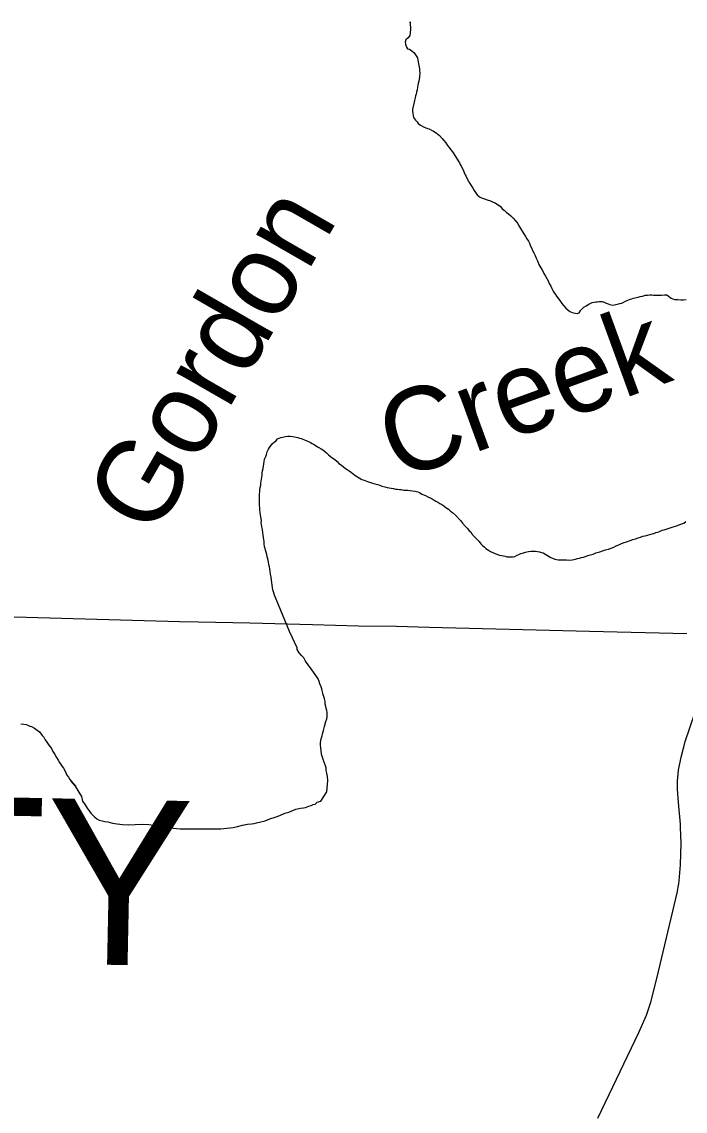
# Model space of a CAD drawing. Extents: x 2.1 to 73.9, y 4 to 26.
# Drawn here: x 43.238 to 43.618, y 21.599 to 22.223 of the extents above; entities that cross this region are included whole.
import ezdxf

# ---------------------------------------------------------------- set-up
doc = ezdxf.new("R2010")
doc.units = 0
for name, color, linetype in [('GM_X_County_Text', 7, 'Continuous'), ('GM_X_Minor_River', 7, 'Continuous'), ('GM_X_Minor_River_Text', 7, 'Continuous'), ('GM_X_Township_Road', 7, 'Continuous')]:
    doc.layers.add(name, color=color, linetype=linetype)

msp = doc.modelspace()

# ---------------------------------------------------------------- linework, layer by layer
at = {"layer": 'GM_X_Minor_River'}
for points in [[(43.46099, 22.22271), (43.46098, 22.22214), (43.46099, 22.22271), (43.46096, 22.221), (43.46113, 22.21966), (43.46111, 22.21852), (43.46089, 22.21644), (43.46068, 22.21492), (43.4597, 22.21342), (43.45835, 22.2123), (43.45814, 22.21097), (43.45832, 22.20983), (43.45886, 22.20811), (43.45941, 22.20715), (43.46055, 22.20694), (43.46187, 22.20616), (43.46318, 22.205), (43.4643, 22.20327), (43.46504, 22.20212), (43.4654, 22.20078), (43.46558, 22.19983), (43.46575, 22.19869), (43.4661, 22.19697), (43.46627, 22.19564), (43.46626, 22.19469), (43.46643, 22.19355), (43.4662, 22.19108), (43.46597, 22.18862), (43.46557, 22.18729), (43.46536, 22.18634), (43.46516, 22.18521), (43.46494, 22.18369), (43.46454, 22.18237), (43.46433, 22.18123), (43.46394, 22.18029), (43.46373, 22.17915), (43.46333, 22.17764), (43.46312, 22.17669), (43.4625, 22.17347), (43.46229, 22.17252), (43.46228, 22.17157), (43.46245, 22.17024), (43.46279, 22.16796), (43.46391, 22.16642), (43.46485, 22.16545), (43.46559, 22.16449), (43.46691, 22.16352), (43.46823, 22.16274), (43.46955, 22.16215), (43.47087, 22.16156), (43.47182, 22.16135), (43.47314, 22.16057), (43.47427, 22.15998), (43.47578, 22.15901), (43.47766, 22.15765), (43.47915, 22.15591), (43.48009, 22.15495), (43.48139, 22.15341), (43.48232, 22.15187), (43.48325, 22.15072), (43.48418, 22.14937), (43.48512, 22.14822), (43.48586, 22.14707), (43.48846, 22.14303), (43.4892, 22.14188), (43.48957, 22.14093), (43.49012, 22.13997), (43.49105, 22.13824), (43.49141, 22.13729), (43.49178, 22.13633), (43.49233, 22.13499), (43.49307, 22.13403), (43.49362, 22.13269), (43.49436, 22.13135), (43.4951, 22.13001), (43.49584, 22.12886), (43.49677, 22.12732), (43.49751, 22.12598), (43.49825, 22.12483), (43.49938, 22.12367), (43.50069, 22.12251), (43.50182, 22.12192), (43.50352, 22.12132), (43.50503, 22.12073), (43.50693, 22.12013), (43.50844, 22.11934), (43.50957, 22.11895), (43.51089, 22.11798), (43.51239, 22.117), (43.51389, 22.11546), (43.51483, 22.11487), (43.51614, 22.11352), (43.51708, 22.11294), (43.51858, 22.11158), (43.51989, 22.11023), (43.5212, 22.10869), (43.52251, 22.10715), (43.52287, 22.10619), (43.52417, 22.10427), (43.52566, 22.10178), (43.5264, 22.10063)], [(43.5264, 22.10063), (43.52696, 22.09967), (43.5277, 22.09832), (43.52863, 22.09698), (43.52918, 22.09583), (43.52973, 22.09449), (43.53047, 22.09315), (43.53101, 22.09162), (43.53175, 22.09028), (43.53249, 22.08875), (43.53304, 22.08722), (43.53377, 22.08569), (43.53469, 22.08358), (43.53581, 22.08185), (43.53673, 22.08032), (43.53747, 22.0786), (43.53839, 22.07706), (43.53913, 22.07572), (43.53987, 22.07438), (43.54061, 22.07285), (43.54154, 22.07131), (43.54209, 22.06997), (43.54282, 22.06844), (43.54338, 22.06748), (43.54412, 22.06652), (43.54468, 22.06556), (43.54598, 22.06383), (43.5471, 22.06248), (43.54785, 22.06133), (43.54897, 22.05998), (43.55009, 22.05863), (43.55121, 22.05767), (43.55234, 22.0567), (43.55423, 22.05591), (43.55555, 22.0557), (43.55651, 22.05568), (43.55765, 22.05604), (43.55863, 22.05755), (43.56036, 22.05923), (43.56171, 22.05997), (43.56324, 22.06089), (43.56516, 22.06181), (43.56631, 22.06217), (43.56726, 22.06235), (43.56821, 22.06233), (43.56916, 22.06251), (43.57088, 22.06248), (43.57201, 22.06208), (43.57314, 22.06149), (43.57428, 22.0611), (43.57522, 22.0607), (43.57693, 22.06029), (43.5796, 22.06101), (43.58094, 22.06137), (43.58208, 22.06154), (43.58419, 22.06265), (43.58515, 22.06301), (43.58687, 22.06374), (43.58782, 22.06392), (43.58878, 22.06447), (43.5905, 22.06483), (43.59145, 22.065), (43.5926, 22.06536), (43.59394, 22.06553), (43.59566, 22.06607), (43.5968, 22.06605), (43.59813, 22.06622), (43.59927, 22.0662), (43.60022, 22.06619), (43.60193, 22.06616), (43.60288, 22.06615), (43.60383, 22.06613), (43.60478, 22.06611), (43.6065, 22.06628), (43.60783, 22.06626), (43.61046, 22.06431), (43.61235, 22.06371), (43.61426, 22.06368), (43.61596, 22.06346), (43.6173, 22.06344), (43.61901, 22.06361)], [(43.39175, 21.87352), (43.38411, 21.892), (43.38356, 21.89334), (43.38319, 21.89429), (43.38283, 21.89563), (43.38229, 21.89735), (43.38212, 21.89868), (43.38142, 21.90287), (43.38126, 21.90458), (43.38091, 21.9063), (43.38074, 21.90782), (43.38057, 21.90934), (43.3804, 21.91049), (43.38004, 21.91182), (43.37969, 21.91335), (43.37933, 21.91506), (43.37897, 21.91621), (43.3788, 21.91754), (43.37844, 21.91888), (43.37808, 21.92002), (43.3779, 21.92098), (43.37754, 21.92193), (43.37738, 21.92383), (43.37721, 21.92498), (43.37703, 21.92612), (43.37686, 21.92726), (43.37669, 21.9286), (43.37653, 21.93012), (43.37636, 21.93183), (43.37601, 21.93336), (43.37584, 21.93469), (43.37566, 21.93583), (43.37568, 21.93678), (43.37551, 21.93811), (43.37533, 21.93907), (43.37516, 21.94021), (43.37499, 21.94135), (43.37483, 21.94326), (43.37485, 21.9444), (43.37468, 21.94554), (43.37469, 21.94668), (43.37471, 21.94801), (43.37455, 21.94934), (43.37456, 21.95029), (43.37458, 21.95143), (43.37459, 21.95238), (43.3748, 21.95352), (43.37482, 21.95466), (43.37503, 21.95598), (43.37543, 21.95731), (43.37545, 21.95845), (43.37566, 21.95958), (43.37609, 21.963), (43.37611, 21.96414), (43.37632, 21.96546), (43.37672, 21.96679), (43.37693, 21.96811), (43.37714, 21.96944), (43.37735, 21.97058), (43.37756, 21.97209), (43.37816, 21.9736), (43.37856, 21.97474), (43.37896, 21.97644), (43.37975, 21.97795), (43.38033, 21.97889), (43.38189, 21.98095), (43.38324, 21.98207), (43.3842, 21.98263), (43.38497, 21.98375), (43.38689, 21.98448), (43.38784, 21.98485), (43.38956, 21.9852), (43.39089, 21.98537), (43.39223, 21.98535), (43.39374, 21.98514), (43.39469, 21.98493), (43.39564, 21.98472), (43.39659, 21.98452), (43.39753, 21.98412), (43.39848, 21.98392), (43.39942, 21.98352), (43.40037, 21.98332), (43.40169, 21.98273), (43.40264, 21.98233), (43.40377, 21.98175), (43.40471, 21.98116), (43.40584, 21.98057), (43.40679, 21.97999), (43.40773, 21.9794), (43.40867, 21.97882), (43.40999, 21.97804), (43.41149, 21.97706), (43.41299, 21.97571), (43.41412, 21.97455), (43.41525, 21.97377), (43.41656, 21.9728), (43.4175, 21.97222), (43.41919, 21.97086), (43.42013, 21.9697), (43.42163, 21.96873), (43.42276, 21.96776)], [(43.42276, 21.96776), (43.42389, 21.96679), (43.42483, 21.96621), (43.42596, 21.96543), (43.42727, 21.96446), (43.42821, 21.96368), (43.42915, 21.96291), (43.4333, 21.96056), (43.43462, 21.96016), (43.43557, 21.95977), (43.43651, 21.95937), (43.43821, 21.95877), (43.43935, 21.95838), (43.44067, 21.95798), (43.44219, 21.95757), (43.44351, 21.95717), (43.44465, 21.95677), (43.44635, 21.95636), (43.44768, 21.95596), (43.44882, 21.95575), (43.44995, 21.95555), (43.45128, 21.95534), (43.45261, 21.95493), (43.45375, 21.95492), (43.45489, 21.95471), (43.45584, 21.95469), (43.45735, 21.95448), (43.45869, 21.95446), (43.45964, 21.95444), (43.46096, 21.95423), (43.46229, 21.95402), (43.46381, 21.9538), (43.46533, 21.9534), (43.46627, 21.95301), (43.46759, 21.95203), (43.46967, 21.95143), (43.47099, 21.95065), (43.47231, 21.95006), (43.47344, 21.94947), (43.47457, 21.94869), (43.4757, 21.94811), (43.47683, 21.94752), (43.47796, 21.94674), (43.4791, 21.94615), (43.48022, 21.94537), (43.48135, 21.9444), (43.48286, 21.94343), (43.48398, 21.94246), (43.48511, 21.94168), (43.4868, 21.94014), (43.48979, 21.93705), (43.49091, 21.93551), (43.4924, 21.93378), (43.49371, 21.93243), (43.49464, 21.93108), (43.49559, 21.9305), (43.49614, 21.92954), (43.49764, 21.9278), (43.49857, 21.92684), (43.49951, 21.92587), (43.50044, 21.92491), (43.50138, 21.92375), (43.50231, 21.92279), (43.50325, 21.92201), (43.50419, 21.92105), (43.50569, 21.92007), (43.50701, 21.91929), (43.50833, 21.9187), (43.50966, 21.91811), (43.51098, 21.91752), (43.51211, 21.91712), (43.51325, 21.91691), (43.51439, 21.9167), (43.51534, 21.9165), (43.51628, 21.91629), (43.51742, 21.91628), (43.51837, 21.91626), (43.51971, 21.91624), (43.52085, 21.91641), (43.52219, 21.91715), (43.52315, 21.91751), (43.5243, 21.91807), (43.52525, 21.91824), (43.52698, 21.91897), (43.52869, 21.91933), (43.53022, 21.91949), (43.53136, 21.91947), (43.53269, 21.91945), (43.53383, 21.91924), (43.53496, 21.91903), (43.5361, 21.91864), (43.53705, 21.91843), (43.53855, 21.91746), (43.54157, 21.91589), (43.54252, 21.91549), (43.54384, 21.9149), (43.54573, 21.91449), (43.54706, 21.91447), (43.54878, 21.91444), (43.55049, 21.91442), (43.55201, 21.91439)], [(43.55201, 21.91439), (43.55372, 21.91455), (43.55468, 21.91473), (43.55563, 21.9149), (43.55678, 21.91526), (43.55792, 21.91544), (43.55907, 21.9158), (43.56021, 21.91597), (43.56136, 21.91633), (43.5627, 21.91688), (43.56423, 21.91743), (43.56575, 21.91778), (43.56729, 21.91852), (43.56958, 21.91905), (43.57111, 21.91959), (43.57283, 21.92014), (43.57455, 21.92068), (43.57608, 21.92122), (43.57761, 21.92177), (43.57895, 21.92251), (43.58048, 21.92305), (43.58201, 21.92379), (43.58354, 21.92433), (43.58488, 21.92488), (43.58699, 21.92561), (43.58852, 21.92615), (43.59004, 21.92651), (43.59157, 21.92705), (43.59291, 21.92741), (43.59425, 21.92796), (43.59559, 21.92832), (43.59692, 21.92868), (43.59826, 21.92904), (43.5996, 21.9294), (43.60055, 21.92957), (43.6017, 21.93012), (43.60285, 21.93029), (43.6038, 21.93066), (43.60533, 21.93139), (43.60648, 21.93175), (43.61031, 21.93302), (43.61164, 21.93338), (43.61279, 21.93374), (43.61394, 21.93411), (43.61528, 21.93465), (43.61642, 21.9352), (43.61757, 21.93557), (43.61873, 21.9365)], [(43.41319, 21.78152), (43.41361, 21.78582), (43.41368, 21.7881), (43.41355, 21.79039), (43.41323, 21.7923), (43.41289, 21.79383), (43.41275, 21.79535), (43.41223, 21.79708), (43.4117, 21.79862), (43.41117, 21.80015), (43.41064, 21.8015), (43.41029, 21.80246), (43.41013, 21.80341), (43.40966, 21.80685), (43.40951, 21.80837), (43.40955, 21.8097), (43.40978, 21.81103), (43.41, 21.81197), (43.41043, 21.81367), (43.41065, 21.8148), (43.41128, 21.81669), (43.41191, 21.81895), (43.41257, 21.82197), (43.41319, 21.82348), (43.41341, 21.82442), (43.41344, 21.82575), (43.41329, 21.82708), (43.41314, 21.82823), (43.4128, 21.82957), (43.41263, 21.83053), (43.41229, 21.83187), (43.41215, 21.83339), (43.41181, 21.83492), (43.41147, 21.83626), (43.41112, 21.83722), (43.41095, 21.83818), (43.41043, 21.83971), (43.41027, 21.84067), (43.40992, 21.84182), (43.40921, 21.84355), (43.40887, 21.84489), (43.40815, 21.84624), (43.40742, 21.84741), (43.40651, 21.84876), (43.4056, 21.85012), (43.40469, 21.85148), (43.40377, 21.85264), (43.40285, 21.85381), (43.40212, 21.85497), (43.40139, 21.85595), (43.40085, 21.85691), (43.39994, 21.85827), (43.39865, 21.85964), (43.39736, 21.86119), (43.39628, 21.86313), (43.39611, 21.86408), (43.39175, 21.87352)], [(43.23793, 21.82057), (43.23964, 21.82033), (43.24096, 21.8201), (43.2419, 21.8197), (43.24303, 21.81928), (43.24398, 21.81907), (43.24585, 21.81806), (43.24733, 21.81688), (43.24864, 21.81589), (43.2501, 21.81395), (43.25102, 21.81297), (43.25193, 21.81142), (43.25284, 21.81006), (43.25393, 21.80832), (43.2554, 21.80638), (43.2563, 21.80464), (43.25739, 21.8029), (43.25829, 21.80135), (43.25939, 21.7998), (43.26011, 21.79845), (43.26084, 21.79728), (43.26156, 21.79612), (43.2623, 21.79515), (43.26357, 21.79302), (43.26427, 21.7911), (43.26519, 21.78994), (43.26591, 21.78858), (43.2692, 21.78481), (43.26683, 21.78761)], [(43.26912, 21.7849), (43.2726, 21.77895), (43.2733, 21.77627), (43.27477, 21.77415), (43.27587, 21.77222), (43.27698, 21.77068), (43.27808, 21.76932), (43.2792, 21.76816), (43.28013, 21.76719), (43.28144, 21.76621), (43.28275, 21.76542), (43.28445, 21.765), (43.28596, 21.76459), (43.28767, 21.76436), (43.29051, 21.76373), (43.29316, 21.76329), (43.29619, 21.76284), (43.29961, 21.76276), (43.30342, 21.76286), (43.3076, 21.76315), (43.31121, 21.76288), (43.31405, 21.76244), (43.31671, 21.76219), (43.31898, 21.76175), (43.32088, 21.76152), (43.32258, 21.7611), (43.32523, 21.76085), (43.32713, 21.76062), (43.32921, 21.76038), (43.33169, 21.76033), (43.33435, 21.76046), (43.3372, 21.76039), (43.34385, 21.76043), (43.34556, 21.7604), (43.34765, 21.76035), (43.35032, 21.76048), (43.35241, 21.76043), (43.35412, 21.76058), (43.35584, 21.76073), (43.35774, 21.76088), (43.35946, 21.76122), (43.36194, 21.76174), (43.36481, 21.76243), (43.36768, 21.76313), (43.36996, 21.76327), (43.37149, 21.76342), (43.37283, 21.76377), (43.37531, 21.76447), (43.3778, 21.76499), (43.38048, 21.76607), (43.38355, 21.76714), (43.38623, 21.76803), (43.38911, 21.76929), (43.39141, 21.77), (43.39544, 21.77162), (43.39811, 21.77232), (43.39983, 21.77247), (43.40097, 21.77264), (43.40289, 21.77335), (43.40423, 21.7737), (43.40538, 21.77425), (43.40653, 21.7746), (43.40769, 21.77571), (43.4098, 21.77624), (43.41316, 21.78152)]]:
    msp.add_lwpolyline(points, dxfattribs=at)
at = {"layer": 'GM_X_Township_Road'}
for points in [[(43.11777, 21.88478), (43.14204, 21.88438), (43.16693, 21.88368), (43.19026, 21.883), (43.21359, 21.88234), (43.3085, 21.87971), (43.32872, 21.87925), (43.33961, 21.87905), (43.36914, 21.87846), (43.40492, 21.87753), (43.43137, 21.87675), (43.45313, 21.8764), (43.47179, 21.87595), (43.56359, 21.87357), (43.61932, 21.87224)], [(43.61758, 21.80716), (43.61849, 21.81051), (43.62397, 21.8267), (43.62865, 21.83986), (43.6318, 21.84695), (43.63622, 21.85516), (43.64156, 21.86466)], [(43.61579, 21.76165), (43.61574, 21.76306), (43.61462, 21.77544), (43.61394, 21.78317), (43.61397, 21.78779), (43.61456, 21.79391), (43.61604, 21.80152), (43.61745, 21.80668), (43.61758, 21.80716)], [(43.61471, 21.7287), (43.61504, 21.73054), (43.61584, 21.73977), (43.61613, 21.75219), (43.61581, 21.76118), (43.61579, 21.76165)], [(43.56834, 21.59469), (43.59194, 21.64368), (43.59627, 21.65366), (43.5987, 21.66103), (43.60214, 21.67458), (43.61395, 21.72447), (43.61462, 21.72825), (43.61471, 21.7287)]]:
    msp.add_lwpolyline(points, dxfattribs=at)

# ---------------------------------------------------------------- texts
at = {"layer": 'GM_X_County_Text'}
msp.add_text('PAULDING COUNTY', height=0.094697, rotation=358.83177, dxfattribs=at).set_placement((42.1185, 21.70637))
at = {"layer": 'GM_X_Minor_River_Text'}
for s, height, rotation, p in [('Gordon', 0.047375, 60.05461, (43.31421, 21.92638)), ('Creek', 0.04737, 20.04569, (43.45378, 21.9596))]:
    msp.add_text(s, height=height, rotation=rotation, dxfattribs=at).set_placement(p)

doc.saveas('drawing.dxf')
